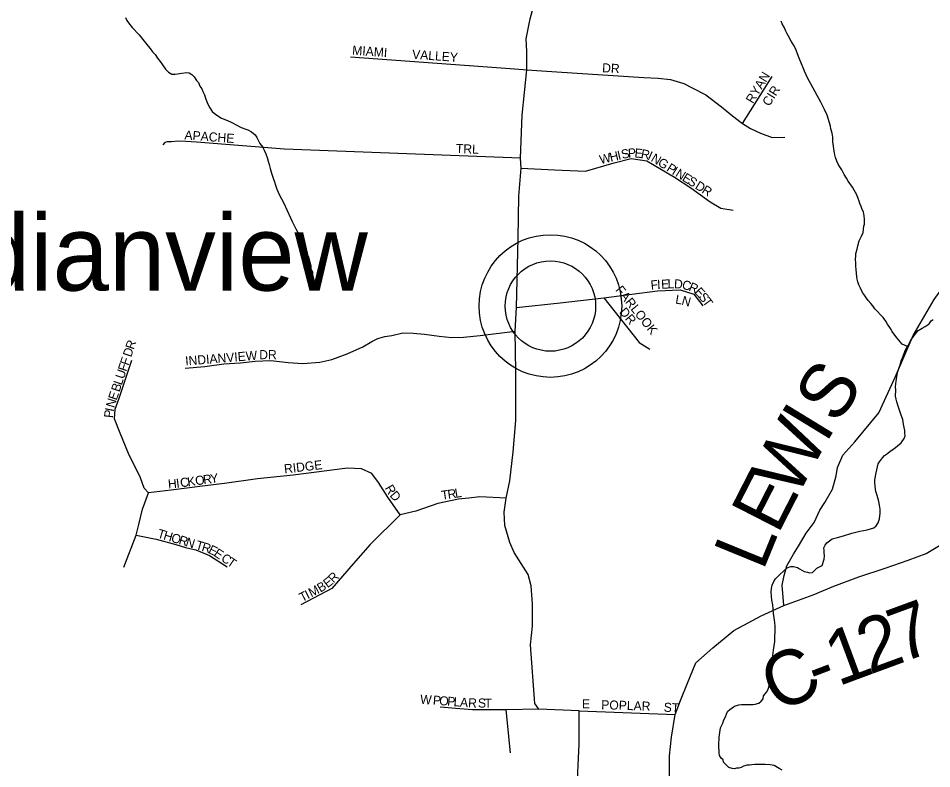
# Model space of a CAD drawing. Extents: x 1310247 to 1664935, y 235267 to 584339.
# Drawn here: x 1455347 to 1460379, y 447596 to 451728 of the extents above; entities that cross this region are included whole.
import ezdxf

# ---------------------------------------------------------------- set-up
doc = ezdxf.new("R2010")
doc.units = 0
for name, color, linetype in [('GM_X_County_Road', 7, 'Continuous'), ('GM_X_County_Road_Text', 7, 'Continuous'), ('GM_X_Minor_River', 7, 'Continuous'), ('GM_X_Township_Road', 7, 'Continuous'), ('GM_X_Township_Road_Text', 7, 'Continuous'), ('GM_X_Township_ROW', 7, 'Continuous'), ('GM_X_Township_Subdivision', 7, 'Continuous'), ('GM_X_Township_Subdivision_Text', 7, 'Continuous'), ('GM_X_Unincorporated', 7, 'Continuous'), ('GM_X_Unincorporated_Location', 7, 'Continuous'), ('GM_X_Unincorporated_Text', 7, 'Continuous')]:
    doc.layers.add(name, color=color, linetype=linetype)

msp = doc.modelspace()

# ---------------------------------------------------------------- linework, layer by layer
at = {"layer": 'GM_X_County_Road'}
for points in [[(1458424.2, 447459.1), (1458436.3, 447730.6), (1458436.3, 447914.7), (1458214.6, 447923.7), (1458192.8, 447955), (1458167.6, 448277), (1458178.6, 448381.3), (1458178.6, 448504), (1458172.7, 448603.4), (1458155.2, 448665.8), (1458079.2, 448786.6), (1458053.9, 448841.1), (1458026.6, 448934.7), (1458022.7, 449008.7), (1458034.4, 449084.7), (1458053.9, 449180.2), (1458073.4, 449339.9), (1458087, 449513.4), (1458087, 449782.3), (1458083.1, 450004.4), (1458090.9, 450135), (1458100.6, 450516.9), (1458103.4, 450748.8), (1458117.2, 450902.7), (1458113.3, 450957.3), (1458123, 451195), (1458148.4, 451444.4), (1458148.4, 451543.8), (1458144.5, 451613.9), (1458165.9, 451725), (1458306.2, 452237.5)], [(1458934.2, 447521), (1458934.2, 447667.3), (1458944.7, 447769.9), (1458965.8, 447895.1), (1458994.5, 447972), (1459033.7, 448067.1), (1459080.1, 448179.4), (1459172, 448261.7), (1459288.1, 448357.6), (1459367, 448398.1), (1459439.8, 448436.7), (1459563.1, 448494.2), (1459726.4, 448553), (1459839.5, 448600.8), (1459976.6, 448652.2), (1460121.7, 448699.3), (1460248.7, 448744.8), (1460347.5, 448780.8), (1460440.7, 448835)]]:
    msp.add_lwpolyline(points, dxfattribs=at)
at = {"layer": 'GM_X_Minor_River'}
for points in [[(1455937.3, 451732.2), (1455944.9, 451715.9), (1455954.6, 451701.7), (1455974, 451677.1), (1456013.1, 451636), (1456032.5, 451611.5), (1456048.1, 451593.1), (1456061.6, 451574.7), (1456073.3, 451560.4), (1456086.9, 451542), (1456100.6, 451527.6), (1456114.1, 451507.2), (1456127.6, 451488.8), (1456141.2, 451470.4), (1456156.7, 451448), (1456174.3, 451431.5), (1456192, 451419), (1456210.1, 451420.6), (1456248.4, 451425.6), (1456274.5, 451428.9), (1456288.5, 451426.5), (1456302.3, 451418.2), (1456316.1, 451405.8), (1456327.6, 451385.5), (1456339.3, 451373.1), (1456346.8, 451352.9), (1456358.5, 451338.6), (1456364.1, 451324.4), (1456371.7, 451306.2), (1456379.1, 451282), (1456386.6, 451263.7), (1456394.3, 451247.5), (1456402, 451235.3), (1456415.5, 451214.9), (1456435.1, 451198.3), (1456466.7, 451177.5), (1456498.4, 451164.6), (1456526.2, 451151.9), (1456546, 451141.4), (1456573.7, 451126.6), (1456599.5, 451117.9), (1456611.4, 451113.6), (1456631.2, 451103.1), (1456650.9, 451086.5)], [(1460245.4, 449920.9), (1460215.3, 449933.6), (1460188, 449966.4), (1460170.6, 449990.9), (1460160.9, 450003.1), (1460151.3, 450019.4), (1460135.9, 450043.8), (1460126.2, 450060.1), (1460110.7, 450080.6), (1460065.8, 450127.8), (1460054.2, 450144.1), (1460042.4, 450156.5), (1460028.8, 450172.8), (1460019.2, 450187.1), (1460007.6, 450203.5), (1459997.9, 450217.7), (1459986.5, 450242.1), (1459976.9, 450260.3), (1459971.3, 450276.5), (1459967.7, 450290.6), (1459966, 450302.7), (1459964.6, 450326.8), (1459963, 450342.8), (1459961.5, 450364.9), (1459960, 450383), (1459958.3, 450397), (1459960.9, 450421), (1459961.2, 450433), (1459967.9, 450456.9), (1459972.3, 450474.8), (1459979.1, 450502.6), (1459991.8, 450528.4), (1460000.3, 450548.2), (1460005.1, 450582.1), (1460007.5, 450594), (1460008.2, 450622.1), (1460006.6, 450640.1), (1460003.2, 450662.3), (1459995.5, 450674.5), (1459989.9, 450690.6), (1459982.3, 450706.9), (1459978.6, 450721), (1459972.9, 450735.2), (1459965.4, 450755.4), (1459959.7, 450767.6), (1459952.1, 450781.8), (1459942.5, 450798.1), (1459919.2, 450830.7), (1459909.6, 450847), (1459896.1, 450867.4), (1459888.4, 450881.6), (1459882.7, 450893.8), (1459873.1, 450910), (1459863.4, 450924.3), (1459855.8, 450940.5), (1459848.3, 450960.8), (1459844.7, 450974.9), (1459843, 450986.9), (1459839.5, 451007.1), (1459837.9, 451025.1), (1459834.4, 451045.3), (1459833.1, 451073.3), (1459829.7, 451095.5), (1459822.3, 451119.7), (1459820.6, 451133.8), (1459802.1, 451194.3), (1459788.9, 451224.7), (1459767.8, 451265.3), (1459737.2, 451322.2), (1459714.2, 451362.9), (1459696.9, 451395.4), (1459677.9, 451436), (1459670.4, 451454.2), (1459660.9, 451476.5), (1459647.7, 451508.8), (1459629, 451561.4), (1459617.5, 451581.8), (1459603.9, 451602.1), (1459590.6, 451628.5), (1459581, 451644.8), (1459575.3, 451657), (1459567.7, 451675.2), (1459554.2, 451697.6), (1459548.6, 451711.8)], [(1456650.9, 451086.5), (1456660.5, 451070.3), (1456677.7, 451037.8), (1456691.3, 451019.4), (1456700.8, 451001.1), (1456710.3, 450980.8), (1456717.8, 450960.6), (1456723.3, 450940.4), (1456728.9, 450922.3), (1456734.4, 450900.1), (1456741.7, 450873.9), (1456751.1, 450847.6), (1456758.6, 450827.3), (1456764.1, 450809.2), (1456771.6, 450786.9), (1456779.2, 450770.7), (1456784.8, 450754.5), (1456796.3, 450734.2), (1456809.7, 450709.8), (1456826.9, 450673.3), (1456845.8, 450628.8), (1456855.3, 450608.5), (1456870.6, 450580), (1456876.3, 450567.9), (1456891.6, 450539.4), (1456899.2, 450523.2), (1456906.9, 450509), (1456914.6, 450496.8), (1456922.2, 450480.5), (1456929.6, 450456.3), (1456935.3, 450442.1), (1456938.9, 450428), (1456944.6, 450413.9), (1456951.9, 450385.6), (1456957.4, 450365.5), (1456959, 450349.4), (1456966.6, 450331.2), (1456968.2, 450315.1), (1456975.5, 450286.9), (1456981, 450266.7)], [(1459859.3, 448869.3), (1459893.6, 448878.4), (1459938.1, 448893.3), (1459982.5, 448904.1), (1460022.8, 448911.1), (1460059.2, 448922.2), (1460073.5, 448933.8), (1460084, 448949.6), (1460090.5, 448971.4), (1460092.9, 448987.4), (1460095.3, 449001.3), (1460093.9, 449025.4), (1460090.5, 449047.5), (1460087, 449067.7), (1460081.5, 449087.8), (1460077.8, 449100), (1460070.3, 449122.2), (1460068.6, 449134.2), (1460065.5, 449170.4), (1460065.9, 449186.4), (1460072.9, 449224.3), (1460084.2, 449274), (1460090.5, 449285.9), (1460107.1, 449307.5), (1460119.5, 449321.2), (1460135.8, 449330.8), (1460150.2, 449344.4), (1460170.6, 449357.9), (1460191, 449373.4), (1460209.5, 449390.9), (1460226.1, 449414.5), (1460232.5, 449428.4), (1460230.9, 449442.5), (1460231.3, 449458.5), (1460227.7, 449474.6), (1460224.1, 449492.7), (1460218.8, 449518.9), (1460211.3, 449543.1), (1460202, 449569.4), (1460194.5, 449591.6), (1460187.1, 449615.9), (1460183.5, 449630), (1460179.9, 449646.1), (1460180.8, 449682.1), (1460179.2, 449698.2), (1460181.7, 449716.2), (1460182, 449728.2), (1460184.3, 449742.1), (1460186.6, 449754.1), (1460189.3, 449778), (1460197.8, 449799.9), (1460204.3, 449819.7), (1460210.9, 449841.6), (1460217.3, 449857.4), (1460223.8, 449873.3), (1460228.1, 449887.2), (1460232.4, 449899.1), (1460240.9, 449914.9), (1460251.2, 449928.7), (1460261.9, 449952.4), (1460282.7, 449981.9), (1460303.4, 450009.4), (1460325.8, 450020.8), (1460342.1, 450030.4), (1460364.5, 450045.9), (1460374.9, 450061.6), (1460387.2, 450069.3)], [(1459554, 447587.4), (1459538.2, 447597.8), (1459510.5, 447612.6), (1459488.6, 447617.1), (1459460.6, 447619.9), (1459438.5, 447618.5), (1459404.4, 447619.4), (1459388.3, 447617.8), (1459374.2, 447616.1), (1459362.2, 447614.5), (1459342, 447609), (1459329.8, 447603.3), (1459315.7, 447599.6), (1459303.6, 447598), (1459291.5, 447594.3), (1459279.5, 447596.6), (1459261.6, 447603.1), (1459245.9, 447617.5), (1459232.3, 447631.9), (1459230.6, 447644), (1459218.8, 447654.3), (1459209.1, 447668.5), (1459207.5, 447682.6), (1459206.5, 447724.7), (1459207.7, 447768.7), (1459210, 447782.7), (1459215, 447820.6), (1459221.3, 447832.5), (1459227.7, 447846.3), (1459234.1, 447864.2), (1459242.6, 447882), (1459253.4, 447911.7), (1459265.7, 447921.4), (1459292.2, 447940.8), (1459316.5, 447948.1), (1459330.6, 447949.8), (1459370.7, 447948.7), (1459392.7, 447950.2), (1459406.8, 447951.8), (1459427, 447957.3), (1459439.3, 447967), (1459449.7, 447980.7), (1459452.1, 447996.7), (1459462.5, 448010.4), (1459474.8, 448024.1), (1459481.4, 448044), (1459488.3, 448077.8), (1459490.9, 448101.8), (1459495.3, 448119.7), (1459498, 448145.7), (1459500.3, 448157.6), (1459501, 448183.7), (1459503.9, 448219.6), (1459506.6, 448247.6), (1459511.2, 448271.5), (1459513.8, 448295.5), (1459516, 448379.6), (1459514.5, 448401.6), (1459511.1, 448425.8), (1459507.7, 448449.9), (1459504.4, 448476), (1459502.9, 448498.1), (1459497.6, 448524.3), (1459494.7, 448568.4), (1459495.2, 448588.4), (1459499.7, 448606.3), (1459508.2, 448626.1), (1459518.6, 448641.9), (1459541.3, 448665.3), (1459582.3, 448702.3), (1459602.6, 448709.8), (1459616.6, 448709.4), (1459638.5, 448702.8), (1459650.4, 448696.5), (1459676.1, 448681.8), (1459694, 448677.3), (1459706, 448675), (1459722.1, 448676.6), (1459746.7, 448700), (1459775.2, 448715.3), (1459786.1, 448749), (1459788.5, 448767), (1459787, 448785.1), (1459785.3, 448797.1), (1459783.6, 448811.2), (1459792.1, 448827), (1459800.4, 448838.8), (1459831.1, 448862), (1459859.3, 448869.3)]]:
    msp.add_lwpolyline(points, dxfattribs=at)
at = {"layer": 'GM_X_Township_Road'}
msp.add_lwpolyline([(1459563.1, 448494.2), (1459554.3, 448605.5), (1459565.1, 448659.5), (1459579.9, 448713.4), (1459616.9, 448777.1), (1459645.6, 448820.9), (1459686.6, 448892.5), (1459731.6, 448952), (1459762.6, 449019.8), (1459789.2, 449061.5), (1459832.4, 449135.2), (1459851.5, 449209.1), (1459860.2, 449255.1), (1459889.2, 449322.9), (1459954.4, 449396.2), (1460086.8, 449554.8), (1460179.9, 449756.1), (1460277.4, 449981.4), (1460392.4, 450178.4), (1460457.4, 450271.8)], dxfattribs=at)
at = {"layer": 'GM_X_Township_ROW'}
msp.add_lwpolyline([(1458032.1, 447919.2), (1458056.4, 447683.3)], dxfattribs=at)
at = {"layer": 'GM_X_Township_Subdivision'}
for points in [[(1457177, 451514.5), (1458055.8, 451450.2), (1458127.3, 451445.7)], [(1458127.3, 451445.7), (1458148.4, 451444.4), (1458313, 451432.7), (1458792.4, 451401.6), (1458872.3, 451397.7), (1458940.5, 451389.8), (1459012.6, 451368.4), (1459059.3, 451345), (1459133.4, 451306.1), (1459221.1, 451239.8), (1459281.5, 451191.1), (1459336.3, 451148.6), (1459380.8, 451120.9), (1459435.4, 451095.6), (1459499.7, 451070.3), (1459569.8, 451072.2)], [(1459336.3, 451148.6), (1459499.7, 451407.4)], [(1458113.3, 450957.3), (1456813, 451007.5), (1456328, 451045.7), (1456270.1, 451049.6), (1456226.1, 451051.1), (1456190, 451048.2), (1456165.9, 451047.1), (1456153.8, 451043.4), (1456143.4, 451031.7)], [(1458117.2, 450902.7), (1458301.3, 450893), (1458470.9, 450885.2), (1458628.7, 450931.9), (1458722.2, 450955.3), (1458809.9, 450943.6), (1458961.9, 450852.1), (1459052.1, 450794.5), (1459158.7, 450717.6), (1459217.2, 450682.5), (1459285.4, 450670.8)], [(1458090.9, 450135), (1458332.5, 450160.3), (1458571.6, 450189.1), (1458726.1, 450209), (1458868.4, 450226.6), (1458993.1, 450232.4), (1459069.1, 450209), (1459117.8, 450144.7)], [(1458571.6, 450189.1), (1458767.1, 449942.1), (1458825.5, 449905)], [(1456265.1, 449801.8), (1456374.2, 449809.6), (1456479.4, 449825.2), (1456571, 449831), (1456650.9, 449838.8), (1456738.6, 449842.7), (1456834.1, 449833), (1456913.9, 449827.1), (1457007.5, 449834.9), (1457073.8, 449848.5), (1457157.5, 449879.7), (1457244.5, 449919.3), (1457293.5, 449947.8), (1457328.1, 449964.7), (1457366.5, 449975.5), (1457404.7, 449980.2), (1457465.4, 449996.6), (1457521.9, 449994.7), (1457584.3, 449988.8), (1457666.1, 449977.2), (1457734.3, 449969.3), (1457798.6, 449971.3), (1457890.2, 449981), (1458083.1, 450004.4)], [(1455928.2, 448705.4), (1455995.2, 448882), (1456009.8, 448939.5), (1456031.3, 449025.3), (1456064.4, 449113.9), (1456041, 449141.2), (1456020.5, 449196.7), (1455954.4, 449330.9), (1455908.4, 449443), (1455877.3, 449523.1), (1455881.2, 449574.8), (1455902.7, 449636.1), (1455972.8, 449844.6)], [(1457451, 448994.4), (1457381.6, 449090.5), (1457330.9, 449172.4), (1457293.9, 449221.1), (1457237.4, 449246.4), (1457159.5, 449250.3), (1456861.6, 449212.8), (1456664.5, 449191.6), (1456483.3, 449165.8), (1456376.4, 449152.6)], [(1456376.4, 449152.6), (1456189.1, 449129.5), (1456064.4, 449113.9)], [(1457828, 449086.2), (1457807.7, 449084.1), (1457772.2, 449080.5), (1457657.2, 449056.4), (1457537.5, 449014.6), (1457451, 448994.4), (1457285.5, 448829.6), (1457190.7, 448724.2), (1457073.8, 448587.8), (1456902.3, 448498.2)], [(1458034.4, 449084.7), (1457888.8, 449092.4), (1457828, 449086.2)], [(1455995.2, 448882), (1456106.3, 448859.6), (1456215.4, 448829.5), (1456267, 448812.9), (1456324.5, 448800.2), (1456400.5, 448770), (1456497.9, 448706.7)], [(1457779.9, 447926), (1457671.5, 447934.3)], [(1458214.6, 447923.7), (1458032.1, 447919.2), (1457849.5, 447920.7), (1457779.9, 447926)], [(1458436.3, 447914.7), (1458965.8, 447895.1)]]:
    msp.add_lwpolyline(points, dxfattribs=at)
at = {"layer": 'GM_X_Unincorporated'}
for radius in [392.8, 249]:
    msp.add_circle((1458278, 450143.3), radius, dxfattribs=at)
at = {"layer": 'GM_X_Unincorporated_Location'}
msp.add_line((1458278, 450143.3), (1458278, 450143.3), dxfattribs=at)

# ---------------------------------------------------------------- texts
at = {"layer": 'GM_X_County_Road_Text'}
for s, rotation, p in [('7', 20.1467, (1460209, 448176.1)), ('2', 20.1845, (1460035.6, 448112.3)), ('1', 20.3459, (1459862.5, 448048.1)), ('C', 26.1426, (1459533.6, 447898.9)), ('-', 20.8548, (1459748.1, 448004.5))]:
    msp.add_text(s, height=300, rotation=rotation, dxfattribs=at).set_placement(p)
at = {"layer": 'GM_X_Township_Road_Text'}
for s, rotation, p in [('S', 56.4523, (1459857.4, 449484.7)), ('I', 58.5837, (1459794.7, 449382)), ('W', 61.8002, (1459632.7, 449079.5)), ('E', 62.9021, (1459531.2, 448881.1)), ('L', 67.7322, (1459448.9, 448679.5))]:
    msp.add_text(s, height=300, rotation=rotation, dxfattribs=at).set_placement(p)
at = {"layer": 'GM_X_Township_Subdivision_Text'}
for s, rotation, p in [('MIAMI', 356.1015, (1457184.9, 451527.1)), ('VALLEY', 355.9127, (1457514.9, 451505.1)), ('DR', 356.989, (1458562, 451430.3)), ('RYAN', 58.7788, (1459393.8, 451254.2)), ('CIR', 57.7183, (1459484.2, 451239.2)), ('APACHE', 355.8379, (1456260.8, 451060.7)), ('TRL', 357.79, (1457756.6, 450985.9)), ('H', 13.1617, (1458610.3, 450937)), ('I', 13.1454, (1458653.1, 450947.1)), ('S', 13.1491, (1458674.5, 450952.1)), ('P', 3.5269, (1458706.6, 450959.7)), ('E', 354.4172, (1458739.7, 450961.9)), ('R', 349.1044, (1458773.5, 450958.7)), ('I', 335.1363, (1458809.3, 450952.2)), ('W', 13.1635, (1458554.6, 450924)), ('N', 328.5715, (1458827.9, 450943.7)), ('G', 328.0016, (1458865.4, 450920.8)), ('P', 328.0004, (1458913.9, 450890.5)), ('I', 328.0029, (1458943.7, 450871.8)), ('N', 328.0098, (1458962.4, 450860.2)), ('E', 328.0219, (1458999.7, 450836.8)), ('S', 327.9772, (1459029.6, 450818.2)), ('D', 328.0098, (1459070.7, 450792.5)), ('R', 328.0156, (1459108, 450769.2)), ('F', 6.1048, (1458832.9, 450233.4)), ('I', 3.1483, (1458867.2, 450237.1)), ('E', 2.4326, (1458889, 450238.3)), ('L', 1.7216, (1458924, 450239.8)), ('D', 357.2664, (1458958.1, 450240.9)), ('FARLOOK', 308.7975, (1458633.3, 450230.5)), ('C', 345.3393, (1458999.4, 450239.2)), ('R', 337.5987, (1459036, 450229.7)), ('E', 312.9905, (1459068, 450217.9)), ('L', 350.8655, (1458964.2, 450157.4)), ('N', 344.787, (1458997.5, 450152.1)), ('S', 308.0667, (1459091.2, 450193)), ('T', 306.4492, (1459112.7, 450165.6)), ('DR', 310.5949, (1458654.8, 450108.7)), ('R', 71.3771, (1455982.4, 449900.5)), ('D', 71.3577, (1455968.3, 449858.7)), ('INDIANVIEW', 4.6532, (1456268.2, 449815.5)), ('DR', 0, (1456673.9, 449850.7)), ('F', 71.3404, (1455952.8, 449812.8)), ('U', 71.3688, (1455927.5, 449737.8)), ('F', 71.3861, (1455941.6, 449779.5)), ('L', 71.3627, (1455916.2, 449704.4)), ('B', 71.3618, (1455903.6, 449666.9)), ('N', 73.0098, (1455875.4, 449579.3)), ('E', 71.3663, (1455888.1, 449621)), ('P', 84.1154, (1455868.1, 449525.2)), ('I', 79.0072, (1455871.5, 449559.1)), ('RIDGE', 6.5827, (1456813.6, 449221.5)), ('H', 5.0123, (1456173.4, 449138)), ('I', 7.313, (1456219.4, 449142)), ('C', 7.6046, (1456241.5, 449144.9)), ('K', 7.586, (1456280.8, 449150.1)), ('O', 7.61, (1456324.4, 449155.9)), ('R', 7.5979, (1456368, 449161.8)), ('Y', 7.586, (1456407.3, 449167)), ('R', 299.8352, (1457364.2, 449141.6)), ('T', 8.2538, (1457680.3, 449075.6)), ('R', 8.2786, (1457715.1, 449080.7)), ('L', 9.5404, (1457755.5, 449086.6)), ('D', 311.1697, (1457390.1, 449098.6)), ('T', 343.2929, (1456109, 448869.1)), ('H', 343.3104, (1456142.7, 448859)), ('O', 343.307, (1456184.8, 448846.4)), ('R', 343.3008, (1456227, 448833.7)), ('N', 343.2966, (1456264.9, 448822.4)), ('T', 343.2929, (1456319.7, 448805.9)), ('R', 343.0937, (1456353.4, 448795.8)), ('E', 334.1314, (1456389.3, 448785.1)), ('E', 326.4539, (1456419.5, 448770.6)), ('C', 325.8855, (1456459.6, 448743.8)), ('T', 325.8855, (1456492.4, 448721.6)), ('R', 45.4386, (1457083.4, 448615.3)), ('B', 30.8305, (1457010.9, 448564.8)), ('E', 38.1345, (1457050.6, 448589)), ('T', 27.1785, (1456910.1, 448512.9)), ('I', 27.1785, (1456941.4, 448529)), ('M', 27.1785, (1456961, 448539)), ('W', 355.6916, (1457559, 447954.3)), ('P', 355.6854, (1457629.2, 447949)), ('O', 355.6915, (1457664.3, 447946.4)), ('P', 355.6958, (1457708.2, 447943)), ('L', 355.6788, (1457743.3, 447940.4)), ('A', 355.6915, (1457778.4, 447937.8)), ('R', 357.3556, (1457823.8, 447934.4)), ('S', 359.9073, (1457879, 447932.4)), ('T', 359.9956, (1457914.3, 447932.3)), ('E', 0, (1458451.5, 447927.9)), ('POPLAR', 358.1827, (1458557.4, 447923.5)), ('ST', 356.1879, (1458900.9, 447910.3))]:
    msp.add_text(s, height=50, rotation=rotation, dxfattribs=at).set_placement(p)
at = {"layer": 'GM_X_Unincorporated_Text'}
msp.add_text('Indianview', height=417, rotation=0, dxfattribs=at).set_placement((1454636.7, 450228.3))

doc.saveas('drawing.dxf')
